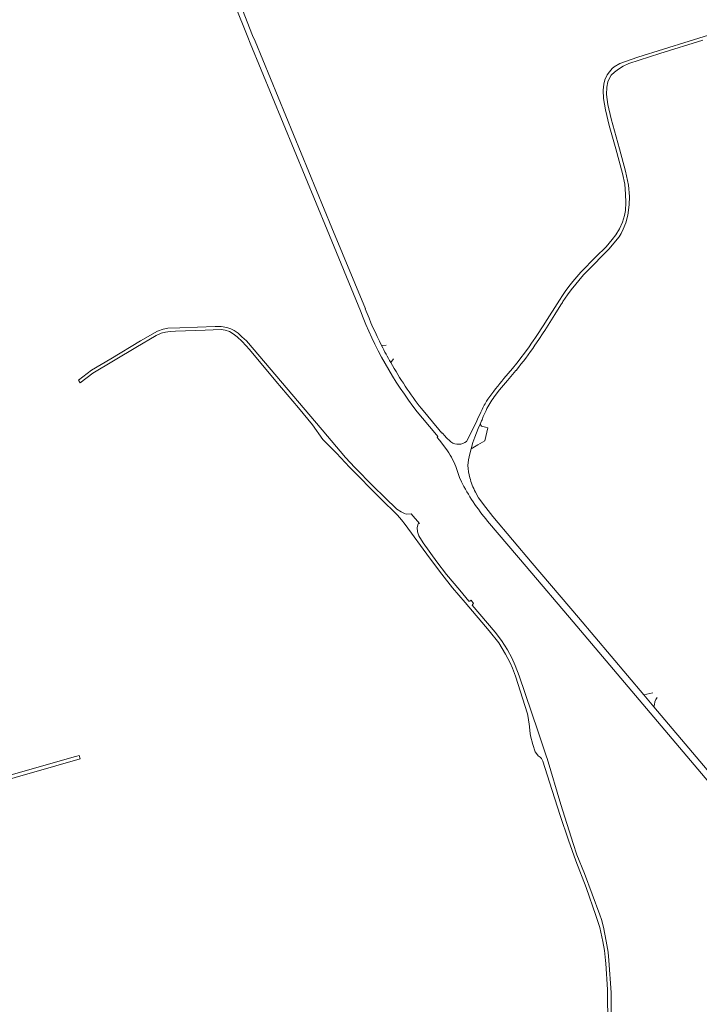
# Model space of a CAD drawing. Extents: x 145000 to 155000, y 457500 to 470000.
# Tile 382 of 548: x 148992 to 149411, y 466973 to 467580. Entities that reach past the tile are written whole.
import ezdxf

# ---------------------------------------------------------------- set-up
doc = ezdxf.new("R2010")
doc.units = 0
doc.header["$LTSCALE"] = 0.2
doc.header["$MEASUREMENT"] = 0
doc.layers.add('kant verharding', color=252, linetype='Continuous', lineweight=0)

msp = doc.modelspace()

# ---------------------------------------------------------------- linework, layer by layer
at = {"layer": 'kant verharding', "lineweight": 0}
for p, q in [((149337.8, 467423.98), (149347.07, 467433.36)), ((149339.49, 467422.46), (149341.45, 467424.43)), ((149326.08, 467409.02), (149324.99, 467407.43)), ((149329.5, 467410.01), (149326.8, 467405.9)), ((149315.63, 467392.66), (149324.57, 467406.78)), ((149321.7, 467397.88), (149325.56, 467403.96)), ((149324.57, 467406.78), (149324.99, 467407.43)), ((149325.56, 467403.96), (149326.49, 467405.42)), ((149326.49, 467405.42), (149326.8, 467405.9)), ((149314.69, 467386.74), (149311.83, 467382.47)), ((149314.86, 467386.39), (149314.69, 467386.74)), ((149217.88, 467379.15), (149215.1, 467378.78)), ((149307.84, 467380.88), (149307.95, 467381.04)), ((149311.83, 467382.47), (149309.52, 467379.04)), ((149312.14, 467382.46), (149311.83, 467382.47)), ((149222.42, 467370.7), (149220.72, 467368.3)), ((149028.38, 467357.55), (149029.48, 467355.85)), ((149279.76, 467344.55), (149280.53, 467345.75)), ((149247.85, 467325.11), (149237.07, 467337.94)), ((149250.25, 467327.14), (149239.61, 467339.96)), ((149274.1, 467333.46), (149276.14, 467337.76)), ((149172.45, 467329.92), (149178.98, 467321)), ((149276.61, 467332.36), (149275.76, 467330.46)), ((149277.46, 467328.99), (149278.98, 467328.52)), ((149254.71, 467315.37), (149250.76, 467320.46)), ((149270.17, 467315.14), (149274.41, 467317.6)), ((149274.41, 467317.6), (149278.77, 467320.15)), ((149264.89, 467293.64), (149264.34, 467294.84)), ((149233.24, 467275.22), (149238.51, 467269.31)), ((149270.29, 467221.89), (149271.73, 467220.04)), ((149376.55, 467163.78), (149382.09, 467164.91)), ((149376.55, 467163.78), (149382.85, 467156.32)), ((149311.26, 467141.44), (149316.64, 467125.45)), ((149029.38, 467124.34), (148999.4, 467115.62)), ((149026.52, 467125.74), (149027.42, 467125.99)), ((149316.64, 467125.45), (149316.99, 467124.4)), ((148992.96, 467113.74), (148969.81, 467107.01)), ((148999.4, 467115.62), (148992.96, 467113.74))]:
    msp.add_line(p, q, dxfattribs=at)
at = {"layer": 'kant verharding', "lineweight": 0, "flags": 128}
for points in [[(149202.11, 467400.16), (149181.47, 467450.05), (149134.11, 467565.01), (149132.68, 467568.7), (149124.72, 467588.68), (149116.87, 467608.71)], [(149205.07, 467401.48), (149184.4, 467451.27), (149137.13, 467566.2), (149135.61, 467569.82), (149129.34, 467585.66), (149121.14, 467606.71)], [(149347.07, 467433.36), (149353.43, 467439.7), (149357.16, 467444.05), (149359.32, 467446.92), (149361.65, 467450.75), (149363.41, 467454.87), (149364.66, 467458.92), (149365.27, 467461.97), (149365.58, 467467), (149365.41, 467472.11), (149364.87, 467478.29), (149363.41, 467484.85), (149359.36, 467500), (149355.17, 467514.34), (149352.95, 467523.94), (149351.77, 467530.93), (149351.57, 467536.06), (149352.06, 467539.87), (149352.67, 467542.55), (149354.05, 467545.5), (149355.37, 467547.48), (149357.19, 467549.46), (149358.35, 467550.5), (149361.82, 467552.53), (149372.86, 467556.53), (149404.42, 467566.34), (149440.34, 467577.28)], [(149412.94, 467566.82), (149386.55, 467558.64), (149367.37, 467552.54), (149363.84, 467550.91), (149361.04, 467549.09), (149358.47, 467547.17), (149356.5, 467545.32), (149355.5, 467543.6), (149354.46, 467541.28), (149353.81, 467537.97), (149353.68, 467533.36), (149354.43, 467527.19), (149356.41, 467518.46), (149361.51, 467500), (149365.41, 467486.19), (149367.17, 467477.68), (149367.86, 467470.68), (149367.65, 467465.5), (149366.69, 467459.12), (149365.56, 467454.44), (149363.97, 467450.54), (149362.74, 467447.79), (149361.37, 467445.77), (149355.13, 467438.17), (149341.45, 467424.43)], [(149326.08, 467409.02), (149328.22, 467412.16), (149330.46, 467415.24), (149332.81, 467418.24), (149335.25, 467421.16), (149337.8, 467423.98)], [(149339.49, 467422.46), (149331.83, 467413.08), (149329.5, 467410.01)], [(149314.69, 467386.74), (149315.64, 467388.16), (149321.7, 467397.88)], [(149233.24, 467275.22), (149230.14, 467275.05), (149229.29, 467275.33), (149227.04, 467276.33), (149224.57, 467278.09), (149217.13, 467285.16), (149209.87, 467292.25), (149198.56, 467303.63), (149192.77, 467309.94), (149178.47, 467326.98), (149131.9, 467381.75), (149129.03, 467384.23), (149126.65, 467386.51), (149124.18, 467388.04), (149122.28, 467389.07), (149119.83, 467389.9), (149116.36, 467390.51), (149112.51, 467390.54), (149090.77, 467389.78), (149083.37, 467389.56), (149080.47, 467388.89), (149077.14, 467387.75), (149066.58, 467381.63), (149048.41, 467370.58), (149036.39, 467363.57), (149028.38, 467357.55)], [(149307.95, 467381.04), (149310.24, 467384.38), (149315, 467391.67), (149315.63, 467392.66)], [(149029.48, 467355.85), (149037.24, 467361.74), (149063.7, 467377.64), (149076.31, 467385.04), (149079.37, 467386.39), (149081.97, 467387.11), (149084.82, 467387.51), (149088.1, 467387.6), (149106.48, 467388.35), (149116.26, 467388.66), (149118.65, 467388.28), (149121.38, 467387.37), (149123.68, 467386.09), (149126.23, 467384.19), (149129.27, 467381.38), (149133.66, 467376.34), (149149.96, 467356.95), (149163.93, 467340.54), (149172.45, 467329.92)], [(149290.42, 467358.48), (149295.66, 467364.59), (149298.46, 467368.04), (149305.52, 467377.49), (149307.84, 467380.88)], [(149297.86, 467363.49), (149292.54, 467357.24), (149287.8, 467351.47), (149284.49, 467347.13)], [(149279.42, 467338.89), (149277.55, 467335.04), (149276.95, 467333.1), (149276.61, 467332.36)], [(149267.35, 467319.78), (149268.35, 467321.51), (149273.65, 467332.51), (149274.1, 467333.46)], [(149275.76, 467330.46), (149274.57, 467327.68), (149272.45, 467322.39), (149271.24, 467319), (149270.17, 467315.14)], [(149275.76, 467330.46), (149276.67, 467329.23), (149277.46, 467328.99)], [(149250.76, 467320.46), (149249.36, 467322.27), (149249.78, 467322.76), (149247.85, 467325.11)], [(149250.25, 467327.14), (149252.18, 467324.76), (149252.46, 467324.96), (149254.17, 467322.93)], [(149254.17, 467322.93), (149254.58, 467322.44), (149257.79, 467319.44)], [(149278.77, 467320.15), (149280.56, 467328.04), (149278.98, 467328.52)], [(149178.98, 467321), (149180.55, 467319.24), (149187.27, 467312.43), (149195.31, 467303.86), (149214.45, 467284.66), (149224.89, 467274.39), (149227.36, 467271.4), (149229.63, 467268.57), (149244.62, 467248.11), (149252.26, 467237.99), (149258.75, 467229.64), (149266.51, 467220.52), (149281.28, 467203.01), (149287.2, 467195.67), (149291.36, 467188.78), (149294.3, 467183.32), (149295.72, 467180.12), (149297.57, 467175.11), (149304.9, 467152.08), (149305.42, 467149.63), (149306.14, 467144.25), (149306.43, 467141.59)], [(149270.17, 467315.14), (149269.35, 467312.08), (149268.64, 467308.33), (149268.28, 467304.89)], [(149264.34, 467294.84), (149263.05, 467297.61), (149260.74, 467304.26)], [(149272.84, 467288.57), (149274.87, 467284.92), (149279.2, 467279.09), (149283.68, 467273.46), (149307.92, 467244.79), (149336.42, 467211.22), (149376.55, 467163.78)], [(149238.51, 467269.31), (149237.71, 467269.01), (149236.95, 467266.73), (149237.25, 467264.18), (149237.95, 467261.63), (149240.71, 467257.37), (149249.17, 467245.55), (149255.08, 467237.88), (149263.17, 467228.21), (149268.91, 467221.47), (149269.46, 467221.42), (149270.29, 467221.89)], [(149496.32, 467017.57), (149490.99, 467022.76), (149486.67, 467027.41), (149475.08, 467040.92), (149455.06, 467064.48), (149333.02, 467208.71), (149304.16, 467242.73), (149281.61, 467269.3)], [(149271.73, 467220.04), (149271.06, 467219.27), (149270.88, 467218.99), (149270.86, 467218.82), (149285.06, 467202.2), (149288.9, 467197.19), (149292.69, 467191.38), (149295.33, 467186.5), (149297.45, 467181.74), (149299.84, 467175.38), (149311.26, 467141.44)], [(148818.49, 467193.93), (148820.94, 467189.42), (148824.1, 467183.84), (148835.28, 467143.23), (148848.04, 467097.36), (148850.72, 467087.33), (148852.32, 467083.8), (148852.92, 467082.65), (148853.77, 467081.5), (148854.87, 467080.7), (148856.2, 467080.03), (148857.72, 467079.38), (148861.17, 467078.85), (148874.7, 467082.16), (148969.4, 467109.55), (149026.52, 467125.74)], [(149382.85, 467156.32), (149470.03, 467053.25), (149489.86, 467030.11), (149497.2, 467022.33), (149501.36, 467018.48)], [(149306.43, 467141.59), (149306.78, 467138.42), (149308.27, 467133.04)], [(149308.27, 467133.04), (149309.71, 467128.58), (149310.46, 467127.48), (149311.61, 467126.08), (149312.68, 467125.35), (149313.63, 467124.57)], [(149027.42, 467125.99), (149028.84, 467126.4), (149029.38, 467124.34)], [(149313.63, 467124.57), (149314.38, 467122.79), (149318.48, 467109.8), (149325.08, 467089.4), (149330.18, 467074.18), (149334.76, 467061.46), (149341.05, 467045.01), (149347.13, 467027.74), (149349.47, 467020.33), (149351.25, 467011.82), (149352.37, 467006.16), (149353.02, 467000), (149353.29, 466998.14), (149354.15, 466982.23), (149354.31, 466976.33), (149354.73, 466954.69), (149354.99, 466936.08), (149356.21, 466901.48), (149357.81, 466887.6), (149359.53, 466876.6)], [(149365.13, 466862.75), (149362.08, 466876.67), (149360.13, 466888.77), (149358.48, 466903.12), (149357.33, 466932.66), (149356.96, 466945.77), (149356.58, 466969.39), (149356.44, 466980.42), (149355.13, 467000), (149354.54, 467005.16), (149353.48, 467012.02), (149351.77, 467020.65), (149350.52, 467025.41), (149349.53, 467028.28), (149339.99, 467053.67), (149335.39, 467065.16), (149333.05, 467072.2), (149325.39, 467096.08), (149316.99, 467124.4)]]:
    msp.add_lwpolyline(points, dxfattribs=at)
at = {"layer": 'kant verharding', "lineweight": 0, "extrusion": (0, 0, -1)}
for centre, radius, start, end in [((-149425.03, 467484.5), 238.34, 322.0566, 339.27775), ((-149429.58, 467487.11), 240.29, 333.2038, 339.12393), ((-149429.07, 467486.81), 239.7, 330.36722, 333.21131), ((-149127.86, 467503.24), 220.07, 214.35942, 219.42047), ((-149429.65, 467487.12), 240.35, 322.24694, 330.37199), ((-149432.74, 467237.68), 186.67, 35.37346, 40.32478), ((-149333.72, 467311.4), 63.33, 24.58917, 31.56193), ((-149379.2, 467354.25), 129.38, 318.95984, 332.06369)]:
    msp.add_arc(centre, radius, start, end, dxfattribs=at)
at = {"layer": 'kant verharding', "lineweight": 0}
for centre, radius, start, end in [((149323.12, 467317.66), 48.59, 142.65001, 154.09159), ((149262.35, 467325.83), 7.85, 234.46585, 309.54801), ((149210.82, 467284.32), 53.76, 21.76795, 35.2743), ((149309.44, 467307.59), 41.25, 183.75966, 194.32675), ((149309.46, 467307.6), 41.27, 194.33499, 207.46363), ((149395.69, 467155.26), 12.88, 148.18331, 175.26512)]:
    msp.add_arc(centre, radius, start, end, dxfattribs=at)

doc.saveas('drawing.dxf')
